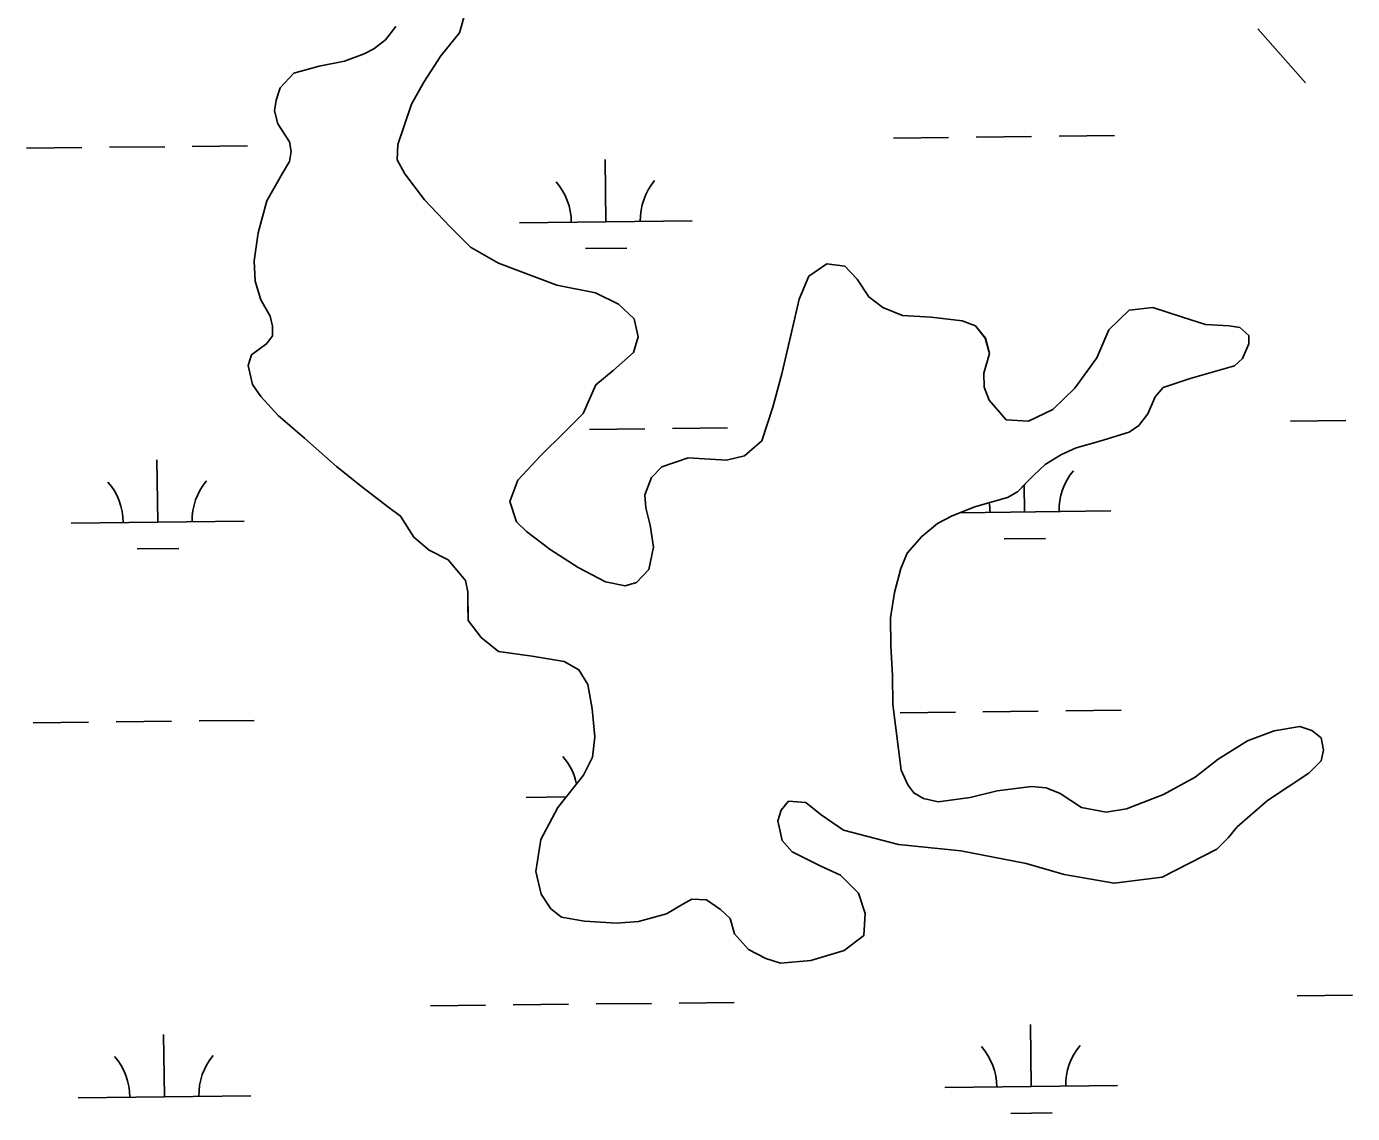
# Model space of a CAD drawing. Extents: x 3684037 to 3722149, y 433263 to 459021.
# Drawn here: x 3689368 to 3690135, y 453430 to 454059 of the extents above; entities that cross this region are included whole.
import ezdxf

# ---------------------------------------------------------------- set-up
doc = ezdxf.new("R2010")
doc.units = 0
for name, color, linetype in [('V-TOPO-SHOR', 7, 'Continuous'), ('V-UTIL-LINE', 7, 'Continuous'), ('V-WETL-SWMP', 7, 'Continuous')]:
    doc.layers.add(name, color=color, linetype=linetype)

msp = doc.modelspace()

# ---------------------------------------------------------------- linework, layer by layer
at = {"layer": 'V-TOPO-SHOR'}
for points in [[(3689622.04, 454068.32), (3689618.33, 454055.5), (3689607.51, 454042.16), (3689597.65, 454026.93), (3689590.63, 454014.09), (3689585.97, 454000.32), (3689582.71, 453990.82), (3689582.3, 453981.81), (3689586.61, 453973.78), (3689598.08, 453958.68), (3689612.87, 453943.14), (3689624.8, 453931.36), (3689640.97, 453921.98), (3689674.7, 453909.4), (3689697.01, 453904.8), (3689710.32, 453898.25)], [(3689511.21, 454010.27), (3689512.12, 454016.44), (3689514.45, 454023.56), (3689522.45, 454032.14), (3689537.12, 454036.03), (3689551.79, 454038.96), (3689563.14, 454043.3), (3689568.81, 454046.18), (3689575.41, 454051.43), (3689581.53, 454059.06)], [(3689966.14, 453615.01), (3689978.52, 453607.03), (3689992.75, 453604.27), (3690004.59, 453606.24), (3690025.87, 453614.43), (3690044.29, 453624.5), (3690057.49, 453635.01), (3690074.49, 453645.55), (3690090.09, 453651.33), (3690104.77, 453653.8), (3690111.89, 453651.47), (3690117.13, 453647.24), (3690118.6, 453640.14), (3690117.22, 453633.97), (3690110.15, 453626.81), (3690086.08, 453611.02), (3690068.64, 453595.74), (3690063.47, 453589.55), (3690056.87, 453582.88), (3690025.22, 453566.56), (3689997.28, 453563.07), (3689968.33, 453568.1), (3689946.49, 453574.6), (3689908.53, 453581.94), (3689872.48, 453585.51), (3689840.68, 453593.84), (3689827.82, 453602.76), (3689818.77, 453609.82), (3689808.82, 453610.7), (3689804.58, 453605.46), (3689802.73, 453599.29), (3689805.17, 453587.93), (3689810.9, 453581.33), (3689827.54, 453572.9), (3689838.95, 453567.76), (3689849.44, 453557.4), (3689853.3, 453545.57), (3689852.44, 453532.77), (3689841.12, 453524.17), (3689821.72, 453518.36), (3689804.19, 453516.83), (3689795.64, 453519.62), (3689785.66, 453524.77), (3689777.54, 453533.72), (3689775.12, 453542.71), (3689769.4, 453547.89), (3689761.31, 453553.53), (3689752.77, 453553.95), (3689747.58, 453551.07), (3689738.13, 453545.32), (3689722.05, 453540.96), (3689709.25, 453539.93), (3689690.76, 453541.23), (3689677.48, 453543.52), (3689671.29, 453548.22), (3689665.55, 453556.71), (3689662.62, 453569.97), (3689665.35, 453588.47), (3689675.18, 453607.02), (3689690.23, 453625.6), (3689695.38, 453636.05), (3689696.73, 453647.91), (3689695.2, 453664.02), (3689692.74, 453678.22), (3689687.48, 453686.72), (3689678.92, 453691.4), (3689660.41, 453694.6), (3689640.96, 453697.33), (3689630.96, 453705.32), (3689623.31, 453715.23), (3689623.26, 453724.23), (3689623.21, 453731.81), (3689621.75, 453738.44), (3689611.72, 453750.23), (3689600.78, 453755.84), (3689591.92, 453763.37), (3689584.26, 453775.65), (3689576.64, 453781.29), (3689562.35, 453792.1), (3689547.11, 453804.33), (3689528.52, 453820.8), (3689513.27, 453833.97), (3689503.25, 453844.81), (3689498.47, 453851.89), (3689496.03, 453862.77), (3689497.88, 453868.95), (3689506.85, 453875.64), (3689510.14, 453879.93), (3689510.1, 453885.61), (3689508.64, 453891.29), (3689503.37, 453900.74), (3689499.98, 453911.62), (3689499.44, 453923.46), (3689501.71, 453939.59), (3689506.8, 453958.11), (3689515.71, 453973.81), (3689519.93, 453980.94), (3689520.84, 453986.64), (3689519.86, 453992.32), (3689513.16, 454002.7), (3689511.21, 454010.27)], [(3689710.32, 453898.25), (3689719.38, 453889.77), (3689721.81, 453879.36), (3689719.02, 453870.34), (3689707.24, 453859.84), (3689697.34, 453851.72), (3689689.86, 453835.08), (3689679.03, 453824.11), (3689665.37, 453810.76), (3689652.19, 453796.45), (3689647.52, 453784.1), (3689651.39, 453772.28), (3689657.11, 453766.63), (3689670.93, 453756.29), (3689687.1, 453745.96), (3689702.8, 453737.53), (3689714.19, 453735.23), (3689720.81, 453737.17), (3689727.87, 453744.79), (3689730.64, 453757.61), (3689728.66, 453770.4), (3689726.23, 453780.33), (3689725.71, 453787.91), (3689729.43, 453797.89), (3689735.56, 453804.09), (3689750.69, 453809.4), (3689772.97, 453808.11), (3689783.39, 453810.55), (3689793.29, 453819.14), (3689799.8, 453838.62), (3689804.89, 453858.08), (3689809.97, 453879.44), (3689815.05, 453901.28), (3689820.65, 453914.58), (3689831.03, 453921.76), (3689841.47, 453920.4), (3689848.62, 453912.86), (3689855.32, 453902.48), (3689863.42, 453896.37), (3689874.83, 453891.7), (3689891.42, 453890.86), (3689909.44, 453888.6), (3689917.04, 453885.8), (3689922.77, 453878.73), (3689925.2, 453869.74), (3689921.96, 453858.34), (3689922.01, 453850.29), (3689924.9, 453842.72), (3689934.92, 453831.41), (3689947.72, 453830.54), (3689961.9, 453837.27), (3689974.62, 453849.67), (3689987.31, 453867.29), (3689994.31, 453883.45), (3690006.09, 453894.89), (3690019.83, 453896.4), (3690036.92, 453890.82), (3690050.22, 453886.64), (3690063.97, 453885.78), (3690070.14, 453884.87), (3690075.38, 453880.16), (3690075.41, 453875.42), (3690071.67, 453866.87), (3690066.96, 453862.58), (3690041.41, 453855.3), (3690025.81, 453849.99), (3690021.1, 453844.75), (3690016.9, 453834.77), (3690011.72, 453828.1), (3690006.06, 453824.28), (3689989.03, 453818.96), (3689975.31, 453815.08), (3689966.8, 453811.23), (3689957.36, 453805.48), (3689950.76, 453799.28), (3689946.05, 453794.51), (3689941.35, 453789.74), (3689935.68, 453786.39), (3689926.69, 453783.96), (3689916.75, 453781.06), (3689903.52, 453775.76), (3689895.01, 453771.44), (3689886.06, 453763.8), (3689877.58, 453754.27), (3689873.85, 453745.24), (3689870.15, 453731.47), (3689867.87, 453716.76), (3689867.97, 453700.65), (3689869.03, 453683.12), (3689869.13, 453666.53), (3689872.12, 453643.8), (3689874.11, 453628.65), (3689877.95, 453620.14), (3689881.3, 453615.42), (3689887.01, 453612.14), (3689895.55, 453610.3), (3689914.02, 453612.78), (3689929.64, 453616.67), (3689949.53, 453619.17), (3689958.07, 453618.27), (3689966.14, 453615.01)]]:
    msp.add_lwpolyline(points, dxfattribs=at)
at = {"layer": 'V-UTIL-LINE'}
msp.add_lwpolyline([(3690108.18, 454026.43), (3690080.55, 454057.7)], dxfattribs=at)
at = {"layer": 'V-WETL-SWMP'}
for p, q in [((3689622.04, 454068.32), (3689618.33, 454055.5)), ((3689575.41, 454051.44), (3689581.53, 454059.06)), ((3689568.81, 454046.18), (3689575.41, 454051.44)), ((3689618.33, 454055.5), (3689607.51, 454042.16)), ((3689551.79, 454038.96), (3689563.14, 454043.3)), ((3689563.14, 454043.3), (3689568.81, 454046.18)), ((3689522.45, 454032.14), (3689537.12, 454036.03)), ((3689537.12, 454036.03), (3689551.79, 454038.96)), ((3689607.51, 454042.16), (3689597.65, 454026.93)), ((3689514.45, 454023.56), (3689522.45, 454032.14)), ((3689512.12, 454016.44), (3689514.45, 454023.56)), ((3689597.65, 454026.93), (3689590.63, 454014.09)), ((3689511.21, 454010.27), (3689512.12, 454016.44)), ((3689590.63, 454014.09), (3689582.72, 453990.81)), ((3689513.16, 454002.7), (3689511.21, 454010.27)), ((3689519.86, 453992.31), (3689513.16, 454002.7)), ((3689415.67, 453989.12), (3689447.67, 453989.5)), ((3689463.66, 453989.68), (3689495.66, 453990.06)), ((3689520.84, 453986.63), (3689519.86, 453992.31)), ((3689582.72, 453990.81), (3689582.3, 453981.81)), ((3689869.55, 453994.41), (3689901.54, 453994.78)), ((3689917.54, 453994.96), (3689949.54, 453995.34)), ((3689965.54, 453995.52), (3689997.54, 453995.9)), ((3689367.67, 453988.57), (3689399.67, 453988.94)), ((3689519.93, 453980.94), (3689520.84, 453986.63)), ((3689582.3, 453981.81), (3689586.61, 453973.78)), ((3689703.03, 453946.04), (3689702.61, 453982.03)), ((3689515.71, 453973.8), (3689519.93, 453980.94)), ((3689506.8, 453958.11), (3689515.71, 453973.8)), ((3689586.61, 453973.78), (3689598.08, 453958.68)), ((3689598.08, 453958.68), (3689612.87, 453943.13)), ((3689501.71, 453939.59), (3689506.8, 453958.11)), ((3689612.87, 453943.13), (3689624.8, 453931.36)), ((3689653.04, 453945.45), (3689753.03, 453946.62)), ((3689499.44, 453923.46), (3689501.71, 453939.59)), ((3689624.8, 453931.36), (3689640.97, 453921.98)), ((3689691.21, 453930.47), (3689715.21, 453930.74)), ((3689499.99, 453911.62), (3689499.44, 453923.46)), ((3689640.97, 453921.98), (3689674.7, 453909.4)), ((3689820.65, 453914.58), (3689831.03, 453921.76)), ((3689831.03, 453921.76), (3689841.47, 453920.4)), ((3689841.47, 453920.4), (3689848.62, 453912.86)), ((3689815.05, 453901.28), (3689820.65, 453914.58)), ((3689848.62, 453912.86), (3689855.32, 453902.48)), ((3689503.37, 453900.74), (3689499.99, 453911.62)), ((3689674.7, 453909.4), (3689697.01, 453904.8)), ((3689697.01, 453904.8), (3689710.32, 453898.25)), ((3689508.65, 453891.29), (3689503.37, 453900.74)), ((3689710.32, 453898.25), (3689719.38, 453889.77)), ((3689804.89, 453858.08), (3689815.05, 453901.28)), ((3689855.32, 453902.48), (3689863.42, 453896.37)), ((3689510.1, 453885.61), (3689508.65, 453891.29)), ((3689719.38, 453889.77), (3689721.81, 453879.36)), ((3689863.42, 453896.37), (3689874.82, 453891.7)), ((3689874.82, 453891.7), (3689891.42, 453890.86)), ((3689891.42, 453890.86), (3689909.44, 453888.6)), ((3689994.31, 453883.45), (3690006.09, 453894.89)), ((3690006.09, 453894.89), (3690019.83, 453896.4)), ((3690019.83, 453896.4), (3690036.92, 453890.82)), ((3690036.92, 453890.82), (3690050.22, 453886.64)), ((3689510.14, 453879.93), (3689510.1, 453885.61)), ((3689909.44, 453888.6), (3689917.04, 453885.8)), ((3689917.04, 453885.8), (3689922.78, 453878.73)), ((3689987.31, 453867.29), (3689994.31, 453883.45)), ((3690050.22, 453886.64), (3690063.97, 453885.78)), ((3690063.97, 453885.78), (3690070.14, 453884.87)), ((3690070.14, 453884.87), (3690075.38, 453880.16)), ((3689497.89, 453868.95), (3689506.85, 453875.64)), ((3689506.85, 453875.64), (3689510.14, 453879.93)), ((3689721.81, 453879.36), (3689719.02, 453870.34)), ((3689922.78, 453878.73), (3689925.2, 453869.74)), ((3690075.41, 453875.42), (3690071.67, 453866.87)), ((3690075.38, 453880.16), (3690075.41, 453875.42)), ((3689496.03, 453862.77), (3689497.89, 453868.95)), ((3689719.02, 453870.34), (3689707.24, 453859.84)), ((3689925.2, 453869.74), (3689921.96, 453858.34)), ((3689974.62, 453849.67), (3689987.31, 453867.29)), ((3690071.67, 453866.87), (3690066.96, 453862.57)), ((3689498.47, 453851.89), (3689496.03, 453862.77)), ((3689707.24, 453859.84), (3689697.34, 453851.72)), ((3690066.96, 453862.57), (3690041.41, 453855.3)), ((3689503.25, 453844.81), (3689498.47, 453851.89)), ((3689697.34, 453851.72), (3689689.86, 453835.08)), ((3689799.8, 453838.62), (3689804.89, 453858.08)), ((3689921.96, 453858.34), (3689922.01, 453850.29)), ((3690041.41, 453855.3), (3690025.81, 453849.99)), ((3689513.27, 453833.97), (3689503.25, 453844.81)), ((3689922.01, 453850.29), (3689924.9, 453842.72)), ((3689961.9, 453837.27), (3689974.62, 453849.67)), ((3690021.1, 453844.75), (3690016.9, 453834.77)), ((3690025.81, 453849.99), (3690021.1, 453844.75)), ((3689793.29, 453819.14), (3689799.8, 453838.62)), ((3689924.9, 453842.72), (3689934.92, 453831.41)), ((3689947.72, 453830.54), (3689961.9, 453837.27)), ((3689528.52, 453820.8), (3689513.27, 453833.97)), ((3689689.86, 453835.08), (3689679.03, 453824.11)), ((3689934.92, 453831.41), (3689947.72, 453830.54)), ((3690011.72, 453828.1), (3690006.06, 453824.27)), ((3690016.9, 453834.77), (3690011.72, 453828.1)), ((3690099.47, 453830.57), (3690131.47, 453830.94)), ((3689547.11, 453804.32), (3689528.52, 453820.8)), ((3689679.03, 453824.11), (3689665.37, 453810.76)), ((3689693.59, 453825.85), (3689725.58, 453826.22)), ((3689741.58, 453826.4), (3689773.58, 453826.78)), ((3690006.06, 453824.27), (3689989.03, 453818.95)), ((3689783.39, 453810.55), (3689793.29, 453819.14)), ((3689975.31, 453815.08), (3689966.8, 453811.23)), ((3689989.03, 453818.95), (3689975.31, 453815.08)), ((3689443.6, 453772.19), (3689443.18, 453808.19)), ((3689665.37, 453810.76), (3689652.19, 453796.45)), ((3689735.56, 453804.09), (3689750.69, 453809.4)), ((3689750.69, 453809.4), (3689772.97, 453808.11)), ((3689772.97, 453808.11), (3689783.39, 453810.55)), ((3689957.36, 453805.48), (3689950.77, 453799.28)), ((3689966.8, 453811.23), (3689957.36, 453805.48)), ((3689562.35, 453792.1), (3689547.11, 453804.32)), ((3689725.71, 453787.91), (3689729.43, 453797.89)), ((3689729.43, 453797.89), (3689735.56, 453804.09)), ((3689950.77, 453799.28), (3689941.35, 453789.74)), ((3689576.64, 453781.29), (3689562.35, 453792.1)), ((3689652.19, 453796.45), (3689647.53, 453784.1)), ((3689941.35, 453789.74), (3689935.68, 453786.39)), ((3689945.48, 453778.03), (3689945.29, 453793.74)), ((3689647.53, 453784.1), (3689651.39, 453772.28)), ((3689726.23, 453780.33), (3689725.71, 453787.91)), ((3689926.69, 453783.96), (3689916.75, 453781.06)), ((3689935.68, 453786.39), (3689926.69, 453783.96)), ((3689584.26, 453775.65), (3689576.64, 453781.29)), ((3689591.92, 453763.37), (3689584.26, 453775.65)), ((3689728.66, 453770.39), (3689726.23, 453780.33)), ((3689903.52, 453775.76), (3689895.01, 453771.44)), ((3689916.75, 453781.06), (3689903.52, 453775.76)), ((3689908.11, 453777.6), (3689995.47, 453778.61)), ((3689393.61, 453771.61), (3689493.6, 453772.77)), ((3689651.39, 453772.28), (3689657.12, 453766.63)), ((3689657.12, 453766.63), (3689670.93, 453756.29)), ((3689730.64, 453757.61), (3689728.66, 453770.39)), ((3689895.01, 453771.44), (3689886.06, 453763.8)), ((3689600.78, 453755.84), (3689591.92, 453763.37)), ((3689886.06, 453763.8), (3689877.58, 453754.27)), ((3689933.66, 453762.46), (3689957.65, 453762.74)), ((3689431.78, 453756.62), (3689455.78, 453756.9)), ((3689611.72, 453750.23), (3689600.78, 453755.84)), ((3689670.93, 453756.29), (3689687.1, 453745.96)), ((3689727.87, 453744.79), (3689730.64, 453757.61)), ((3689877.58, 453754.27), (3689873.85, 453745.24)), ((3689621.75, 453738.44), (3689611.72, 453750.23)), ((3689687.1, 453745.96), (3689702.8, 453737.53)), ((3689720.81, 453737.17), (3689727.87, 453744.79)), ((3689873.85, 453745.24), (3689870.14, 453731.47)), ((3689623.21, 453731.81), (3689621.75, 453738.44)), ((3689702.8, 453737.53), (3689714.19, 453735.23)), ((3689714.19, 453735.23), (3689720.81, 453737.17)), ((3689623.31, 453715.23), (3689623.21, 453731.81)), ((3689870.14, 453731.47), (3689867.87, 453716.76)), ((3689630.96, 453705.32), (3689623.31, 453715.23)), ((3689867.87, 453716.76), (3689867.97, 453700.65)), ((3689640.96, 453697.33), (3689630.96, 453705.32)), ((3689867.97, 453700.65), (3689869.03, 453683.12)), ((3689660.41, 453694.6), (3689640.96, 453697.33)), ((3689678.92, 453691.4), (3689660.41, 453694.6)), ((3689687.48, 453686.72), (3689678.92, 453691.4)), ((3689692.74, 453678.22), (3689687.48, 453686.72)), ((3689869.03, 453683.12), (3689869.13, 453666.53)), ((3689695.2, 453664.02), (3689692.74, 453678.22)), ((3689696.73, 453647.91), (3689695.2, 453664.02)), ((3689869.13, 453666.53), (3689874.11, 453628.65)), ((3689873.42, 453661.75), (3689905.41, 453662.13)), ((3689921.41, 453662.31), (3689953.41, 453662.68)), ((3689969.41, 453662.87), (3690001.41, 453663.24)), ((3689371.54, 453655.91), (3689403.54, 453656.29)), ((3689419.54, 453656.47), (3689451.54, 453656.84)), ((3689467.54, 453657.03), (3689499.53, 453657.4)), ((3690090.09, 453651.33), (3690104.77, 453653.8)), ((3690104.77, 453653.8), (3690111.89, 453651.47)), ((3690111.89, 453651.47), (3690117.13, 453647.24)), ((3689695.38, 453636.05), (3689696.73, 453647.91)), ((3690057.49, 453635.01), (3690074.49, 453645.55)), ((3690074.49, 453645.55), (3690090.09, 453651.33)), ((3690117.13, 453647.24), (3690118.6, 453640.14)), ((3690118.6, 453640.14), (3690117.22, 453633.97)), ((3689690.23, 453625.59), (3689695.38, 453636.05)), ((3689874.11, 453628.65), (3689877.95, 453620.14)), ((3690044.29, 453624.5), (3690057.49, 453635.01)), ((3690117.22, 453633.97), (3690110.15, 453626.81)), ((3689675.18, 453607.01), (3689690.23, 453625.59)), ((3690025.87, 453614.43), (3690044.29, 453624.5)), ((3690110.15, 453626.81), (3690086.08, 453611.02)), ((3689656.91, 453612.8), (3689680.09, 453613.07)), ((3689877.95, 453620.14), (3689881.3, 453615.42)), ((3689881.3, 453615.42), (3689887.01, 453612.14)), ((3689914.02, 453612.78), (3689929.64, 453616.67)), ((3689929.64, 453616.67), (3689949.53, 453619.17)), ((3689949.53, 453619.17), (3689958.07, 453618.27)), ((3689958.07, 453618.27), (3689966.14, 453615.01)), ((3689966.14, 453615.01), (3689978.52, 453607.03)), ((3690004.59, 453606.24), (3690025.87, 453614.43)), ((3689665.35, 453588.47), (3689675.18, 453607.01)), ((3689804.58, 453605.46), (3689802.73, 453599.29)), ((3689808.82, 453610.7), (3689804.58, 453605.46)), ((3689818.77, 453609.81), (3689808.82, 453610.7)), ((3689827.82, 453602.76), (3689818.77, 453609.81)), ((3689887.01, 453612.14), (3689895.55, 453610.3)), ((3689895.55, 453610.3), (3689914.02, 453612.78)), ((3689978.52, 453607.03), (3689992.75, 453604.27)), ((3689992.75, 453604.27), (3690004.59, 453606.24)), ((3690086.08, 453611.02), (3690068.64, 453595.75)), ((3689802.73, 453599.29), (3689805.17, 453587.93)), ((3689840.68, 453593.84), (3689827.82, 453602.76)), ((3689872.48, 453585.51), (3689840.68, 453593.84)), ((3690068.64, 453595.75), (3690063.47, 453589.55)), ((3689662.62, 453569.97), (3689665.35, 453588.47)), ((3689805.17, 453587.93), (3689810.9, 453581.33)), ((3689908.53, 453581.94), (3689872.48, 453585.51)), ((3690056.87, 453582.87), (3690025.22, 453566.56)), ((3690063.47, 453589.55), (3690056.87, 453582.87)), ((3689810.9, 453581.33), (3689827.54, 453572.9)), ((3689946.49, 453574.6), (3689908.53, 453581.94)), ((3689665.55, 453556.71), (3689662.62, 453569.97)), ((3689827.54, 453572.9), (3689838.95, 453567.76)), ((3689838.95, 453567.76), (3689849.44, 453557.4)), ((3689968.33, 453568.1), (3689946.49, 453574.6)), ((3689997.28, 453563.07), (3689968.33, 453568.1)), ((3690025.22, 453566.56), (3689997.28, 453563.07)), ((3689671.29, 453548.22), (3689665.55, 453556.71)), ((3689752.77, 453553.95), (3689747.58, 453551.07)), ((3689761.31, 453553.53), (3689752.77, 453553.95)), ((3689769.4, 453547.89), (3689761.31, 453553.53)), ((3689849.44, 453557.4), (3689853.3, 453545.57)), ((3689677.48, 453543.52), (3689671.29, 453548.22)), ((3689738.13, 453545.32), (3689722.05, 453540.96)), ((3689747.58, 453551.07), (3689738.13, 453545.32)), ((3689775.12, 453542.71), (3689769.4, 453547.89)), ((3689853.3, 453545.57), (3689852.44, 453532.77)), ((3689690.76, 453541.23), (3689677.48, 453543.52)), ((3689709.26, 453539.93), (3689690.76, 453541.23)), ((3689722.05, 453540.96), (3689709.26, 453539.93)), ((3689777.54, 453533.72), (3689775.12, 453542.71)), ((3689785.66, 453524.77), (3689777.54, 453533.72)), ((3689852.44, 453532.77), (3689841.12, 453524.17)), ((3689795.64, 453519.62), (3689785.66, 453524.77)), ((3689841.12, 453524.17), (3689821.72, 453518.36)), ((3689804.19, 453516.83), (3689795.64, 453519.62)), ((3689821.72, 453518.36), (3689804.19, 453516.83)), ((3690103.34, 453497.92), (3690135.34, 453498.29)), ((3689601.46, 453492.08), (3689633.46, 453492.45)), ((3689649.46, 453492.64), (3689681.46, 453493.01)), ((3689697.46, 453493.19), (3689729.46, 453493.57)), ((3689745.45, 453493.75), (3689777.45, 453494.12)), ((3689447.47, 453439.54), (3689447.05, 453475.54)), ((3689949.35, 453445.38), (3689948.93, 453481.38)), ((3689899.35, 453444.8), (3689999.34, 453445.96)), ((3689397.48, 453438.96), (3689497.47, 453440.12)), ((3689937.53, 453429.81), (3689961.53, 453430.09))]:
    msp.add_line(p, q, dxfattribs=at)
for centre, start, end in [((3689647.79, 453945.87), 359.89487, 41.43853), ((3689758.27, 453947.15), 139.89486, 181.43852), ((3690000.71, 453779.15), 139.89486, 181.43852), ((3689388.36, 453772.02), 359.89487, 41.43853), ((3689498.84, 453773.31), 139.89486, 181.43852), ((3689890.23, 453777.86), 359.89487, 9.16342), ((3689651.66, 453613.21), 11.99149, 41.43853), ((3689894.1, 453445.21), 359.89487, 41.43853), ((3690004.58, 453446.5), 139.89486, 181.43852), ((3689392.23, 453439.37), 359.89487, 41.43853), ((3689502.71, 453440.66), 139.89486, 181.43852)]:
    msp.add_arc(centre, 35.25, start, end, dxfattribs=at)

doc.saveas('drawing.dxf')
